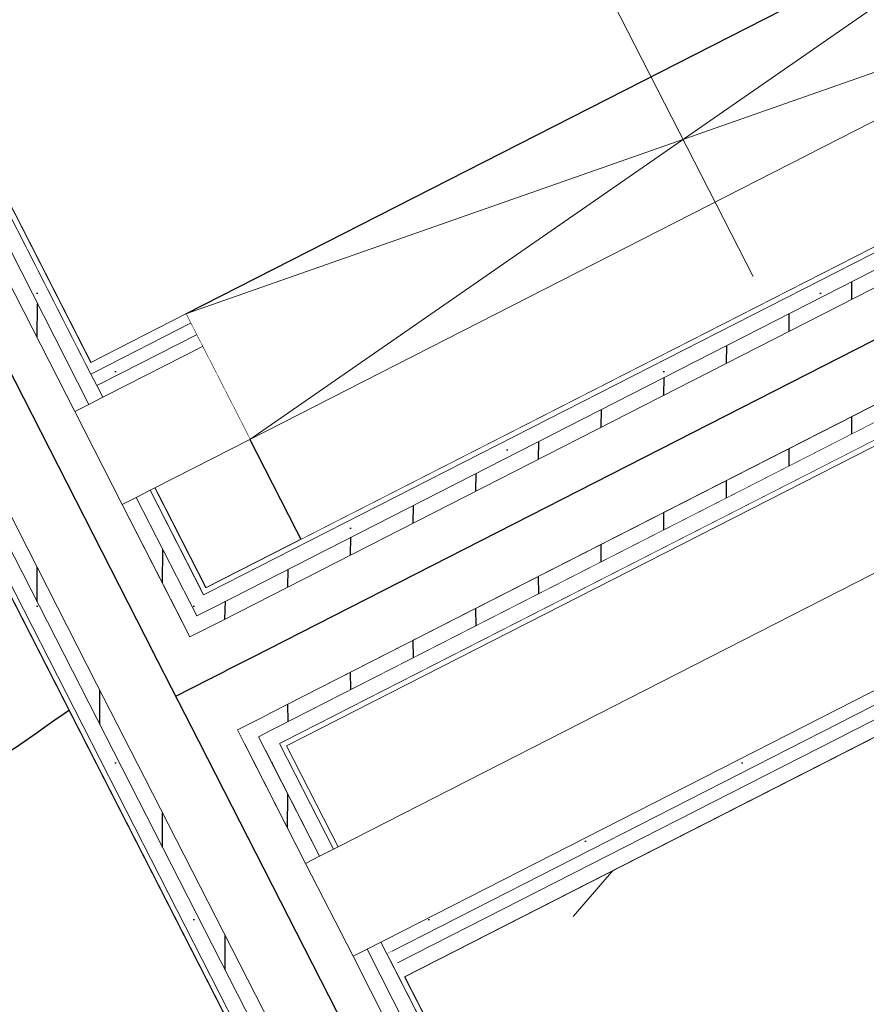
# Model space of a CAD drawing. Header units: metres. Extents: x 538891 to 1080079, y 6588829 to 13178720.
# Tile 676 of 1056: x 539895.883 to 539896.694, y 6589219.044 to 6589219.987. Entities that reach past the tile are written whole.
import ezdxf

# ---------------------------------------------------------------- set-up
doc = ezdxf.new("R2010")
doc.units = ezdxf.units.M
doc.header["$LTSCALE"] = 0.4
doc.linetypes.add('DASHED', pattern=[52.916667, 26.458333, -26.458333])
doc.linetypes.add('KOLVIK', pattern=[3.125, 0.625, -2.5])
for name, color, linetype in [('AR', 7, 'Continuous'), ('DENDRO', 7, 'Continuous'), ('GEO', 7, 'Continuous'), ('KINO_GRID', 7, 'Continuous')]:
    doc.layers.add(name, color=color, linetype=linetype)
pattern_1 = [(0, (0, 0), (0, 0.075), [1e-05, -0.07499])]
pattern_2 = [(90, (0, 0), (-0.06, 0), [])]

msp = doc.modelspace()

# ---------------------------------------------------------------- linework, layer by layer
at = {"layer": 'AR', "color": 253, "linetype": 'Continuous', "lineweight": 25, "true_color": 0xa3b799, "flags": 128}
for points in [[(539897.29062, 6589223.69649), (539894.59316, 6589222.3197), (539896.06155, 6589219.44277), (539898.75901, 6589220.81956)], [(539897.30596, 6589219.608), (539896.25183, 6589219.06997), (539897.00032, 6589217.60349), (539898.05446, 6589218.14152)]]:
    msp.add_lwpolyline(points, close=True, dxfattribs=at)
at = {"layer": 'AR', "color": 7, "linetype": 'Continuous', "lineweight": 9, "flags": 128}
for points in [[(539897.29062, 6589223.69649), (539894.59316, 6589222.3197), (539896.06155, 6589219.44277), (539898.75901, 6589220.81956)], [(539894.44175, 6589222.24242), (539891.34971, 6589220.66424), (539893.54547, 6589216.3622), (539896.63751, 6589217.94038)], [(539897.30596, 6589219.608), (539896.25183, 6589219.06997), (539897.00032, 6589217.60349), (539898.05446, 6589218.14152)]]:
    msp.add_lwpolyline(points, close=True, dxfattribs=at)
at = {"layer": 'AR', "color": 253, "linetype": 'Continuous', "lineweight": 25, "true_color": 0xacaca6, "flags": 128}
msp.add_lwpolyline([(539894.44175, 6589222.24242), (539891.34971, 6589220.66424), (539893.54547, 6589216.3622), (539896.63751, 6589217.94038)], close=True, dxfattribs=at)
at = {"layer": 'DENDRO', "color": 82, "linetype": 'Continuous', "lineweight": 25, "true_color": 0x33cc00}
msp.add_open_spline([(539896.66634, 6589224.42934), (539896.63949, 6589224.42599), (539896.61263, 6589224.42263), (539896.10985, 6589224.35444), (539895.05215, 6589223.81979), (539894.34268, 6589222.93765), (539893.99033, 6589222.18363), (539893.8203, 6589221.30731), (539893.87664, 6589220.38677), (539894.15928, 6589219.51938), (539894.87755, 6589218.41872), (539896.11837, 6589217.70181), (539897.07451, 6589217.57167), (539897.51752, 6589217.61352), (539897.95887, 6589217.6797), (539898.85996, 6589218.03825), (539899.61701, 6589218.79072), (539900.03598, 6589219.46523), (539900.30465, 6589220.28783), (539900.36457, 6589221.19819), (539900.19202, 6589222.10428), (539899.59711, 6589223.32626), (539898.37124, 6589224.2299), (539897.22324, 6589224.48901), (539896.72005, 6589224.43605), (539896.69319, 6589224.43269), (539896.66634, 6589224.42934)], degree=2, knots=[0, 0, 0, 0.002527, 0.002527, 0.049905, 0.097283, 0.144661, 0.192039, 0.239417, 0.286795, 0.334173, 0.381551, 0.428929, 0.476307, 0.523685, 0.571064, 0.618442, 0.66582, 0.713198, 0.760576, 0.807954, 0.855332, 0.90271, 0.950088, 0.997466, 0.997466, 1, 1, 1], dxfattribs=at)
at = {"layer": 'DENDRO', "color": 30, "linetype": 'Continuous', "lineweight": 25, "true_color": 0xff7f00}
for points in [[(539885.65773, 6589211.36734), (539885.95866, 6589211.59976), (539887.08789, 6589212.01983), (539888.60499, 6589212.48851), (539889.97314, 6589213.01375), (539891.31018, 6589213.76718), (539891.87439, 6589214.64361), (539891.71768, 6589215.39034), (539891.44341, 6589216.02742), (539891.17739, 6589216.67972), (539891.07748, 6589217.32247), (539891.28984, 6589217.93254), (539891.60828, 6589218.53225), (539891.74891, 6589219.15689), (539891.5335, 6589219.81053), (539891.07073, 6589220.40686), (539890.46075, 6589220.86207), (539889.8044, 6589221.09347), (539889.05761, 6589220.98826), (539888.31057, 6589220.29822), (539887.75046, 6589219.55175), (539887.20804, 6589218.81855), (539886.47835, 6589217.83578), (539885.48179, 6589216.49798), (539884.15179, 6589214.7322), (539882.6558, 6589212.79551), (539881.09852, 6589210.84809), (539879.06486, 6589208.38009), (539876.09442, 6589204.88601), (539872.63072, 6589200.89755), (539869.67008, 6589197.43292), (539867.6909, 6589194.87485), (539866.21085, 6589192.75212), (539865.03793, 6589190.79758), (539864.25508, 6589189.3549), (539863.54638, 6589188.26273), (539862.65382, 6589187.31218), (539861.45168, 6589186.59706), (539860.11984, 6589186.03563), (539858.99696, 6589185.45401), (539858.42847, 6589184.6792), (539858.45176, 6589183.66789), (539858.8723, 6589182.475), (539859.52719, 6589181.14201), (539860.24828, 6589179.71276), (539860.86741, 6589178.23036), (539861.22171, 6589176.74005), (539861.57531, 6589175.43648), (539862.2064, 6589174.66625), (539862.96094, 6589174.3966), (539863.63481, 6589174.2423), (539864.28057, 6589174.05727), (539864.918, 6589173.6609), (539865.36827, 6589172.67885), (539865.55917, 6589171.23445), (539865.77645, 6589169.79782), (539866.39593, 6589168.71762), (539867.63523, 6589168.22563), (539869.02181, 6589168.05818), (539870.32613, 6589168.06265), (539871.58793, 6589168.20842), (539873.12306, 6589168.5133), (539875.21255, 6589169.1649), (539877.57233, 6589170.19536), (539879.67162, 6589171.29131), (539881.22446, 6589172.14868), (539882.78999, 6589173.05924), (539884.44621, 6589174.33854), (539885.35928, 6589175.66299), (539885.82049, 6589177.21383), (539885.42694, 6589179.85879), (539884.19117, 6589182.70056), (539883.14338, 6589184.60652), (539882.09848, 6589186.33581), (539880.86189, 6589188.36786), (539880.41982, 6589189.92506), (539880.79018, 6589190.80146), (539881.54936, 6589191.38927), (539882.74474, 6589191.8227), (539884.1904, 6589191.98446), (539885.7179, 6589191.76908), (539887.14302, 6589191.04334), (539888.37816, 6589189.86798), (539889.46663, 6589188.56743), (539890.43853, 6589187.44056), (539891.32709, 6589186.78644), (539892.16014, 6589186.92841), (539892.99464, 6589188.04408), (539894.08709, 6589188.89455), (539895.26421, 6589189.57135), (539896.32856, 6589190.27503), (539897.05967, 6589191.20738), (539897.41398, 6589192.44284), (539897.73253, 6589193.57819), (539898.11836, 6589194.32298), (539898.57381, 6589194.84715), (539899.1059, 6589195.31961), (539899.54771, 6589195.79949), (539899.73303, 6589196.34833), (539899.57193, 6589196.97949), (539899.16572, 6589197.58653), (539898.60498, 6589198.07099), (539897.9861, 6589198.32346), (539897.34473, 6589198.38054), (539896.68701, 6589198.34974), (539895.85769, 6589198.32564), (539894.70781, 6589198.54457), (539893.44803, 6589199.10603), (539892.28271, 6589199.88937), (539891.25178, 6589200.80763), (539890.39347, 6589201.77505), (539889.59691, 6589202.92651), (539889.02974, 6589204.20927), (539888.62371, 6589205.33974), (539888.24381, 6589206.32548), (539887.73547, 6589207.43242), (539887.00674, 6589208.71039), (539886.06039, 6589210.15776), (539885.6663, 6589211.11018), (539885.65773, 6589211.36734)], [(539894.90793, 6589218.41524), (539895.65681, 6589219.26894), (539897.83025, 6589220.3369), (539900.09701, 6589220.47927), (539901.84972, 6589219.65789), (539902.61872, 6589218.09285), (539902.19798, 6589216.20352), (539900.70022, 6589214.49612), (539898.52678, 6589213.42816), (539896.26002, 6589213.28579), (539894.50732, 6589214.10717), (539893.73831, 6589215.6722), (539894.15905, 6589217.56154), (539894.90793, 6589218.41524)]]:
    msp.add_open_spline(points, degree=2, dxfattribs=at)
at = {"layer": 'GEO', "color": 252, "linetype": 'KOLVIK', "lineweight": 9, "true_color": 0x888888, "flags": 128}
msp.add_lwpolyline([(539898.765, 6589220.448), (539896.856, 6589219.64), (539894.858, 6589217.33), (539893.947, 6589213.902), (539896.848, 6589211.951), (539899.121, 6589211.289), (539901.633, 6589213.767), (539902.201, 6589215.234), (539901.767, 6589218.53), (539898.765, 6589220.448)], dxfattribs=at)
at = {"layer": 'KINO_GRID', "color": 254, "linetype": 'Continuous', "true_color": 0xe6e6e6}
msp.add_solid([(539896.2415, 6589196.80395), (539896.33057, 6589196.84941), (539882.81407, 6589223.11154), (539882.90314, 6589223.157)], dxfattribs=at)

# ---------------------------------------------------------------- next in the draw order: wipeouts: each hides what was drawn before it
at = {"color": 255, "linetype": 'Continuous', "lineweight": 25}
msp.add_wipeout([(539896.04238, 6589219.70524), (539896.93307, 6589220.15985), (539897.04672, 6589219.93718), (539896.15603, 6589219.48257)], dxfattribs=at).dxf.layer = 'AR'
at = {"color": 255, "linetype": 'Continuous', "lineweight": 5}
for points in [[(539895.94686, 6589219.65649), (539895.9514, 6589219.64758), (539895.95586, 6589219.64986), (539895.95131, 6589219.65876)], [(539896.12529, 6589219.30689), (539896.13211, 6589219.29353), (539896.13656, 6589219.29581), (539896.12974, 6589219.30917)], [(539896.22919, 6589219.10333), (539896.23488, 6589219.09219), (539896.23933, 6589219.09446), (539896.23365, 6589219.1056)]]:
    msp.add_wipeout(points, dxfattribs=at).dxf.layer = 'AR'

# ---------------------------------------------------------------- next in the draw order: hatches: boundary and pattern name
at = {"layer": 'AR', "linetype": 'Continuous', "lineweight": 25, "true_color": 0x848484}
h = msp.add_hatch(dxfattribs=at)
h.set_pattern_fill('GYPSUM_0001', color=252, style=0, pattern_type=2)
h.set_pattern_definition(pattern_1)
h.paths.add_polyline_path([(539896.12529, 6589219.30689), (539896.13211, 6589219.29353), (539896.13656, 6589219.29581), (539896.12974, 6589219.30917)])
h = msp.add_hatch(dxfattribs=at)
h.set_pattern_fill('GYPSUM_0001', color=252, style=0, pattern_type=2)
h.set_pattern_definition(pattern_1)
h.paths.add_polyline_path([(539896.22919, 6589219.10333), (539896.23488, 6589219.09219), (539896.23933, 6589219.09446), (539896.23365, 6589219.1056)])

# ---------------------------------------------------------------- next in the draw order: linework, layer by layer
at = {"layer": 'AR', "color": 9, "linetype": 'Continuous', "lineweight": 9, "true_color": 0xc0c0c0}
for p, q in [((539896.93307, 6589220.15985), (539896.04238, 6589219.70524)), ((539896.10375, 6589219.585), (539896.99444, 6589220.03961))]:
    msp.add_line(p, q, dxfattribs=at)
at = {"layer": 'AR', "color": 7, "linetype": 'Continuous', "lineweight": 9}
for p, q in [((539896.10375, 6589219.585), (539896.93307, 6589220.15985)), ((539896.04238, 6589219.70524), (539896.99444, 6589220.03961)), ((539896.04238, 6589219.70524), (539896.04692, 6589219.69634)), ((539896.04692, 6589219.69634), (539896.0526, 6589219.6852)), ((539896.0526, 6589219.6852), (539896.05829, 6589219.67407)), ((539896.05829, 6589219.67407), (539896.10375, 6589219.585))]:
    msp.add_line(p, q, dxfattribs=at)
at = {"layer": 'AR', "color": 9, "linetype": 'Continuous', "lineweight": 9, "true_color": 0xb9b9b9}
msp.add_line((539896.58546, 6589219.74105), (539896.45135, 6589220.0038), dxfattribs=at)
at = {"layer": 'AR', "color": 8, "linetype": 'Continuous', "lineweight": 25, "true_color": 0x808080, "flags": 128}
msp.add_lwpolyline([(539896.04238, 6589219.70524), (539896.93307, 6589220.15985), (539897.04672, 6589219.93718), (539896.15603, 6589219.48257)], close=True, dxfattribs=at)

# ---------------------------------------------------------------- next in the draw order: wipeouts: each hides what was drawn before it
at = {"color": 255, "linetype": 'Continuous', "lineweight": 5}
msp.add_wipeout([(539895.95131, 6589219.65876), (539894.59316, 6589222.3197), (539894.58871, 6589222.31743), (539895.94686, 6589219.65649)], dxfattribs=at).dxf.layer = 'AR'

# ---------------------------------------------------------------- next in the draw order: wipeouts: each hides what was drawn before it
for points in [[(539895.96277, 6589219.62531), (539894.58871, 6589222.31743), (539894.57535, 6589222.31061), (539895.94941, 6589219.6185)], [(539896.25183, 6589219.06997), (539897.30596, 6589219.608), (539897.29914, 6589219.62136), (539896.24501, 6589219.08333)], [(539896.11847, 6589219.32025), (539896.12529, 6589219.30689), (539896.12974, 6589219.30917), (539896.12293, 6589219.32253)], [(539896.18373, 6589219.19239), (539896.22919, 6589219.10333), (539896.23365, 6589219.1056), (539896.18819, 6589219.19467)]]:
    msp.add_wipeout(points, dxfattribs=at).dxf.layer = 'AR'

# ---------------------------------------------------------------- next in the draw order: hatches: boundary and pattern name
at = {"layer": 'AR', "linetype": 'Continuous', "lineweight": 25, "true_color": 0x848484}
h = msp.add_hatch(dxfattribs=at)
h.set_pattern_fill('GYPSUM_0001', color=252, style=0, pattern_type=2)
h.set_pattern_definition(pattern_1)
h.paths.add_polyline_path([(539895.96277, 6589219.62531), (539894.58871, 6589222.31743), (539894.57535, 6589222.31061), (539895.94941, 6589219.6185)])
h = msp.add_hatch(dxfattribs=at)
h.set_pattern_fill('PLYWOOD_0001', color=252, style=0, pattern_type=2)
h.set_pattern_definition(pattern_2)
h.paths.add_polyline_path([(539896.11847, 6589219.32025), (539896.12529, 6589219.30689), (539896.12974, 6589219.30917), (539896.12293, 6589219.32253)])

# ---------------------------------------------------------------- next in the draw order: wipeouts: each hides what was drawn before it
at = {"color": 255, "linetype": 'Continuous', "lineweight": 5}
for points in [[(539896.24501, 6589219.08333), (539897.29914, 6589219.62136), (539897.29346, 6589219.6325), (539896.23933, 6589219.09446)], [(539896.17037, 6589219.18558), (539896.21583, 6589219.09651), (539896.22919, 6589219.10333), (539896.18373, 6589219.19239)]]:
    msp.add_wipeout(points, dxfattribs=at).dxf.layer = 'AR'

# ---------------------------------------------------------------- next in the draw order: hatches: boundary and pattern name
at = {"layer": 'AR', "linetype": 'Continuous', "lineweight": 25, "true_color": 0x848484}
h = msp.add_hatch(dxfattribs=at)
h.set_pattern_fill('GYPSUM_0001', color=252, style=0, pattern_type=2)
h.set_pattern_definition(pattern_1)
h.paths.add_polyline_path([(539896.24501, 6589219.08333), (539897.29914, 6589219.62136), (539897.29346, 6589219.6325), (539896.23933, 6589219.09446)])

# ---------------------------------------------------------------- next in the draw order: wipeouts: each hides what was drawn before it
at = {"color": 255, "linetype": 'Continuous', "lineweight": 5}
for points in [[(539895.94941, 6589219.6185), (539894.57535, 6589222.31061), (539894.56199, 6589222.30379), (539895.93605, 6589219.61168)], [(539896.07301, 6589219.40932), (539896.11847, 6589219.32025), (539896.12293, 6589219.32253), (539896.07746, 6589219.4116)], [(539896.15701, 6589219.17876), (539896.20247, 6589219.08969), (539896.21583, 6589219.09651), (539896.17037, 6589219.18558)]]:
    msp.add_wipeout(points, dxfattribs=at).dxf.layer = 'AR'

# ---------------------------------------------------------------- next in the draw order: hatches: boundary and pattern name
at = {"layer": 'AR', "linetype": 'Continuous', "lineweight": 25, "true_color": 0x848484}
h = msp.add_hatch(dxfattribs=at)
h.set_pattern_fill('PLYWOOD_0001', color=252, style=0, pattern_type=2)
h.set_pattern_definition(pattern_2)
h.paths.add_polyline_path([(539895.94941, 6589219.6185), (539894.57535, 6589222.31061), (539894.56199, 6589222.30379), (539895.93605, 6589219.61168)])

# ---------------------------------------------------------------- next in the draw order: linework, layer by layer
at = {"layer": 'AR', "color": 7, "linetype": 'Continuous', "lineweight": 9}
for p, q in [((539896.17037, 6589219.18558), (539896.15701, 6589219.17876)), ((539896.20247, 6589219.08969), (539896.21583, 6589219.09651))]:
    msp.add_line(p, q, dxfattribs=at)

# ---------------------------------------------------------------- next in the draw order: wipeouts: each hides what was drawn before it
at = {"color": 255, "linetype": 'Continuous', "lineweight": 5}
for points in [[(539896.23933, 6589219.09446), (539897.29346, 6589219.6325), (539897.28778, 6589219.64363), (539896.23365, 6589219.1056)], [(539896.06619, 6589219.42268), (539896.07301, 6589219.40932), (539896.07746, 6589219.4116), (539896.07065, 6589219.42496)], [(539896.10511, 6589219.31343), (539896.11193, 6589219.30007), (539896.12529, 6589219.30689), (539896.11847, 6589219.32025)]]:
    msp.add_wipeout(points, dxfattribs=at).dxf.layer = 'AR'

# ---------------------------------------------------------------- next in the draw order: hatches: boundary and pattern name
at = {"layer": 'AR', "linetype": 'Continuous', "lineweight": 25, "true_color": 0x848484}
h = msp.add_hatch(dxfattribs=at)
h.set_pattern_fill('GYPSUM_0001', color=252, style=0, pattern_type=2)
h.set_pattern_definition(pattern_1)
h.paths.add_polyline_path([(539896.23933, 6589219.09446), (539897.29346, 6589219.6325), (539897.28778, 6589219.64363), (539896.23365, 6589219.1056)])
h = msp.add_hatch(dxfattribs=at)
h.set_pattern_fill('PLYWOOD_0001', color=252, style=0, pattern_type=2)
h.set_pattern_definition(pattern_2)
h.paths.add_polyline_path([(539896.06619, 6589219.42268), (539896.07301, 6589219.40932), (539896.07746, 6589219.4116), (539896.07065, 6589219.42496)])
h = msp.add_hatch(dxfattribs=at)
h.set_pattern_fill('PLYWOOD_0001', color=252, style=0, pattern_type=2)
h.set_pattern_definition(pattern_2)
h.paths.add_polyline_path([(539896.10511, 6589219.31343), (539896.11193, 6589219.30007), (539896.12529, 6589219.30689), (539896.11847, 6589219.32025)])

# ---------------------------------------------------------------- next in the draw order: linework, layer by layer
at = {"layer": 'AR', "color": 7, "linetype": 'Continuous', "lineweight": 9}
msp.add_line((539896.23488, 6589219.09219), (539896.23933, 6589219.09446), dxfattribs=at)

# ---------------------------------------------------------------- next in the draw order: wipeouts: each hides what was drawn before it
at = {"color": 255, "linetype": 'Continuous', "lineweight": 5}
for points in [[(539896.23365, 6589219.1056), (539897.28778, 6589219.64363), (539897.24232, 6589219.7327), (539896.18819, 6589219.19467)], [(539896.05937, 6589219.43604), (539896.06619, 6589219.42268), (539896.07065, 6589219.42496), (539896.06383, 6589219.43832)], [(539896.05965, 6589219.4025), (539896.10511, 6589219.31343), (539896.11847, 6589219.32025), (539896.07301, 6589219.40932)]]:
    msp.add_wipeout(points, dxfattribs=at).dxf.layer = 'AR'

# ---------------------------------------------------------------- next in the draw order: hatches: boundary and pattern name
at = {"layer": 'AR', "linetype": 'Continuous', "lineweight": 25, "true_color": 0x848484}
h = msp.add_hatch(dxfattribs=at)
h.set_pattern_fill('GYPSUM_0001', color=252, style=0, pattern_type=2)
h.set_pattern_definition(pattern_1)
h.paths.add_polyline_path([(539896.05937, 6589219.43604), (539896.06619, 6589219.42268), (539896.07065, 6589219.42496), (539896.06383, 6589219.43832)])

# ---------------------------------------------------------------- next in the draw order: linework, layer by layer
at = {"layer": 'AR', "color": 7, "linetype": 'Continuous', "lineweight": 9}
for p, q in [((539897.24232, 6589219.7327), (539896.18819, 6589219.19467)), ((539896.23365, 6589219.1056), (539897.28778, 6589219.64363)), ((539896.23933, 6589219.09446), (539897.29346, 6589219.6325)), ((539896.24501, 6589219.08333), (539897.29914, 6589219.62136)), ((539896.24501, 6589219.08333), (539897.29914, 6589219.62136)), ((539896.25183, 6589219.06997), (539897.30596, 6589219.608)), ((539896.18373, 6589219.19239), (539896.17037, 6589219.18558)), ((539896.18819, 6589219.19467), (539896.18373, 6589219.19239)), ((539896.15701, 6589219.17876), (539896.20247, 6589219.08969)), ((539896.21583, 6589219.09651), (539896.22919, 6589219.10333)), ((539896.22919, 6589219.10333), (539896.23365, 6589219.1056)), ((539896.22919, 6589219.10333), (539896.23488, 6589219.09219))]:
    msp.add_line(p, q, dxfattribs=at)

# ---------------------------------------------------------------- next in the draw order: wipeouts: each hides what was drawn before it
at = {"color": 255, "linetype": 'Continuous', "lineweight": 5}
for points in [[(539897.1907, 6589219.83384), (539896.13656, 6589219.29581), (539896.13884, 6589219.29135), (539897.19297, 6589219.82938)], [(539896.05283, 6589219.41586), (539896.05965, 6589219.4025), (539896.07301, 6589219.40932), (539896.06619, 6589219.42268)], [(539896.24738, 6589219.0677), (539896.99587, 6589217.60122), (539897.00032, 6589217.60349), (539896.25183, 6589219.06997)]]:
    msp.add_wipeout(points, dxfattribs=at).dxf.layer = 'AR'

# ---------------------------------------------------------------- next in the draw order: hatches: boundary and pattern name
at = {"layer": 'AR', "linetype": 'Continuous', "lineweight": 25, "true_color": 0x848484}
h = msp.add_hatch(dxfattribs=at)
h.set_pattern_fill('PLYWOOD_0001', color=252, style=0, pattern_type=2)
h.set_pattern_definition(pattern_2)
h.paths.add_polyline_path([(539896.05283, 6589219.41586), (539896.05965, 6589219.4025), (539896.07301, 6589219.40932), (539896.06619, 6589219.42268)])

# ---------------------------------------------------------------- next in the draw order: wipeouts: each hides what was drawn before it
at = {"color": 255, "linetype": 'Continuous', "lineweight": 5}
for points in [[(539897.2195, 6589219.86538), (539896.12974, 6589219.30917), (539896.13656, 6589219.29581), (539897.22632, 6589219.85202)], [(539896.24056, 6589219.08106), (539896.24738, 6589219.0677), (539896.25183, 6589219.06997), (539896.24501, 6589219.08333)]]:
    msp.add_wipeout(points, dxfattribs=at).dxf.layer = 'AR'

# ---------------------------------------------------------------- next in the draw order: hatches: boundary and pattern name
at = {"layer": 'AR', "linetype": 'Continuous', "lineweight": 25, "true_color": 0x848484}
h = msp.add_hatch(dxfattribs=at)
h.set_pattern_fill('GYPSUM_0001', color=252, style=0, pattern_type=2)
h.set_pattern_definition(pattern_1)
h.paths.add_polyline_path([(539897.2195, 6589219.86538), (539896.12974, 6589219.30917), (539896.13656, 6589219.29581), (539897.22632, 6589219.85202)])

# ---------------------------------------------------------------- next in the draw order: linework, layer by layer
at = {"layer": 'AR', "color": 7, "linetype": 'Continuous', "lineweight": 9}
msp.add_line((539896.13211, 6589219.29353), (539896.13656, 6589219.29581), dxfattribs=at)

# ---------------------------------------------------------------- next in the draw order: wipeouts: each hides what was drawn before it
at = {"color": 255, "linetype": 'Continuous', "lineweight": 5}
for points in [[(539896.04629, 6589219.39568), (539896.09175, 6589219.30662), (539896.10511, 6589219.31343), (539896.05965, 6589219.4025)], [(539896.23488, 6589219.09219), (539896.24056, 6589219.08106), (539896.24501, 6589219.08333), (539896.23933, 6589219.09446)]]:
    msp.add_wipeout(points, dxfattribs=at).dxf.layer = 'AR'

# ---------------------------------------------------------------- next in the draw order: linework, layer by layer
at = {"layer": 'AR', "color": 7, "linetype": 'Continuous', "lineweight": 9}
for p, q in [((539896.05965, 6589219.4025), (539896.04629, 6589219.39568)), ((539896.09175, 6589219.30662), (539896.10511, 6589219.31343))]:
    msp.add_line(p, q, dxfattribs=at)

# ---------------------------------------------------------------- next in the draw order: wipeouts: each hides what was drawn before it
at = {"color": 255, "linetype": 'Continuous', "lineweight": 5}
for points in [[(539897.21269, 6589219.87874), (539896.12293, 6589219.32253), (539896.12974, 6589219.30917), (539897.2195, 6589219.86538)], [(539896.21583, 6589219.09651), (539896.9908, 6589217.57816), (539896.99794, 6589217.59716), (539896.22919, 6589219.10333)]]:
    msp.add_wipeout(points, dxfattribs=at).dxf.layer = 'AR'

# ---------------------------------------------------------------- next in the draw order: hatches: boundary and pattern name
at = {"layer": 'AR', "linetype": 'Continuous', "lineweight": 25, "true_color": 0x848484}
h = msp.add_hatch(dxfattribs=at)
h.set_pattern_fill('PLYWOOD_0001', color=252, style=0, pattern_type=2)
h.set_pattern_definition(pattern_2)
h.paths.add_polyline_path([(539897.21269, 6589219.87874), (539896.12293, 6589219.32253), (539896.12974, 6589219.30917), (539897.2195, 6589219.86538)])
h = msp.add_hatch(dxfattribs=at)
h.set_pattern_fill('GYPSUM_0001', color=252, style=0, pattern_type=2)
h.set_pattern_definition(pattern_1)
h.paths.add_polyline_path([(539896.21583, 6589219.09651), (539896.9908, 6589217.57816), (539896.99794, 6589217.59716), (539896.22919, 6589219.10333)])

# ---------------------------------------------------------------- next in the draw order: linework, layer by layer
at = {"layer": 'AR', "color": 7, "linetype": 'Continuous', "lineweight": 9}
for p, q in [((539896.11193, 6589219.30007), (539896.12529, 6589219.30689)), ((539896.12529, 6589219.30689), (539896.12974, 6589219.30917))]:
    msp.add_line(p, q, dxfattribs=at)

# ---------------------------------------------------------------- next in the draw order: wipeouts: each hides what was drawn before it
at = {"color": 255, "linetype": 'Continuous', "lineweight": 5}
for points in [[(539897.04331, 6589219.94386), (539896.06155, 6589219.44277), (539896.06383, 6589219.43832), (539897.04558, 6589219.93941)], [(539896.20247, 6589219.08969), (539896.98366, 6589217.55916), (539896.9908, 6589217.57816), (539896.21583, 6589219.09651)]]:
    msp.add_wipeout(points, dxfattribs=at).dxf.layer = 'AR'

# ---------------------------------------------------------------- next in the draw order: hatches: boundary and pattern name
at = {"layer": 'AR', "linetype": 'Continuous', "lineweight": 25, "true_color": 0x848484}
h = msp.add_hatch(dxfattribs=at)
h.set_pattern_fill('PLYWOOD_0001', color=252, style=0, pattern_type=2)
h.set_pattern_definition(pattern_2)
h.paths.add_polyline_path([(539896.20247, 6589219.08969), (539896.98366, 6589217.55916), (539896.9908, 6589217.57816), (539896.21583, 6589219.09651)])

# ---------------------------------------------------------------- next in the draw order: wipeouts: each hides what was drawn before it
at = {"color": 255, "linetype": 'Continuous', "lineweight": 5}
msp.add_wipeout([(539897.04558, 6589219.93941), (539896.06383, 6589219.43832), (539896.07065, 6589219.42496), (539897.0524, 6589219.92605)], dxfattribs=at).dxf.layer = 'AR'

# ---------------------------------------------------------------- next in the draw order: hatches: boundary and pattern name
at = {"layer": 'AR', "linetype": 'Continuous', "lineweight": 25, "true_color": 0x848484}
h = msp.add_hatch(dxfattribs=at)
h.set_pattern_fill('GYPSUM_0001', color=252, style=0, pattern_type=2)
h.set_pattern_definition(pattern_1)
h.paths.add_polyline_path([(539897.04558, 6589219.93941), (539896.06383, 6589219.43832), (539896.07065, 6589219.42496), (539897.0524, 6589219.92605)])

# ---------------------------------------------------------------- next in the draw order: linework, layer by layer
at = {"layer": 'AR', "color": 7, "linetype": 'Continuous', "lineweight": 9}
msp.add_line((539896.06383, 6589219.43832), (539896.05937, 6589219.43604), dxfattribs=at)

# ---------------------------------------------------------------- next in the draw order: wipeouts: each hides what was drawn before it
at = {"color": 255, "linetype": 'Continuous', "lineweight": 5}
msp.add_wipeout([(539897.0524, 6589219.92605), (539896.07065, 6589219.42496), (539896.07746, 6589219.4116), (539897.05922, 6589219.91269)], dxfattribs=at).dxf.layer = 'AR'

# ---------------------------------------------------------------- next in the draw order: hatches: boundary and pattern name
at = {"layer": 'AR', "linetype": 'Continuous', "lineweight": 25, "true_color": 0x848484}
h = msp.add_hatch(dxfattribs=at)
h.set_pattern_fill('PLYWOOD_0001', color=252, style=0, pattern_type=2)
h.set_pattern_definition(pattern_2)
h.paths.add_polyline_path([(539897.0524, 6589219.92605), (539896.07065, 6589219.42496), (539896.07746, 6589219.4116), (539897.05922, 6589219.91269)])

# ---------------------------------------------------------------- next in the draw order: linework, layer by layer
at = {"layer": 'AR', "color": 7, "linetype": 'Continuous', "lineweight": 9}
for p, q in [((539896.07065, 6589219.42496), (539896.06619, 6589219.42268)), ((539896.06619, 6589219.42268), (539896.05283, 6589219.41586))]:
    msp.add_line(p, q, dxfattribs=at)

# ---------------------------------------------------------------- next in the draw order: wipeouts: each hides what was drawn before it
at = {"color": 255, "linetype": 'Continuous', "lineweight": 5}
msp.add_wipeout([(539896.07746, 6589219.4116), (539896.12293, 6589219.32253), (539898.85156, 6589220.71522), (539898.8061, 6589220.80429)], dxfattribs=at).dxf.layer = 'AR'

# ---------------------------------------------------------------- next in the draw order: linework, layer by layer
at = {"layer": 'AR', "color": 7, "linetype": 'Continuous', "lineweight": 9}
for p, q in [((539897.04331, 6589219.94386), (539896.06155, 6589219.44277)), ((539897.04558, 6589219.93941), (539896.06383, 6589219.43832)), ((539897.0524, 6589219.92605), (539896.07065, 6589219.42496)), ((539897.05922, 6589219.91269), (539896.07746, 6589219.4116)), ((539896.12293, 6589219.32253), (539897.21269, 6589219.87874)), ((539896.12974, 6589219.30917), (539897.2195, 6589219.86538)), ((539896.13656, 6589219.29581), (539897.1907, 6589219.83384)), ((539896.13884, 6589219.29135), (539897.19297, 6589219.82938)), ((539896.07301, 6589219.40932), (539896.05965, 6589219.4025)), ((539896.07746, 6589219.4116), (539896.07301, 6589219.40932)), ((539896.10511, 6589219.31343), (539896.11847, 6589219.32025)), ((539896.11847, 6589219.32025), (539896.12293, 6589219.32253))]:
    msp.add_line(p, q, dxfattribs=at)

# ---------------------------------------------------------------- next in the draw order: wipeouts: each hides what was drawn before it
at = {"color": 255, "linetype": 'Continuous', "lineweight": 5}
for points in [[(539896.0571, 6589219.4405), (539896.05937, 6589219.43604), (539896.06383, 6589219.43832), (539896.06155, 6589219.44277)], [(539896.13438, 6589219.28908), (539896.18373, 6589219.19239), (539896.18819, 6589219.19467), (539896.13884, 6589219.29135)]]:
    msp.add_wipeout(points, dxfattribs=at).dxf.layer = 'AR'

# ---------------------------------------------------------------- next in the draw order: wipeouts: each hides what was drawn before it
for points in [[(539896.00823, 6589219.53625), (539896.0571, 6589219.4405), (539896.06155, 6589219.44277), (539896.01268, 6589219.53852)], [(539896.13211, 6589219.29353), (539896.13438, 6589219.28908), (539896.13884, 6589219.29135), (539896.13656, 6589219.29581)]]:
    msp.add_wipeout(points, dxfattribs=at).dxf.layer = 'AR'

# ---------------------------------------------------------------- next in the draw order: wipeouts: each hides what was drawn before it
for points in [[(539896.04601, 6589219.42922), (539896.05283, 6589219.41586), (539896.06619, 6589219.42268), (539896.05937, 6589219.43604)], [(539896.11875, 6589219.28671), (539896.17037, 6589219.18558), (539896.18373, 6589219.19239), (539896.13211, 6589219.29353)]]:
    msp.add_wipeout(points, dxfattribs=at).dxf.layer = 'AR'

# ---------------------------------------------------------------- next in the draw order: hatches: boundary and pattern name
at = {"layer": 'AR', "linetype": 'Continuous', "lineweight": 25, "true_color": 0x848484}
h = msp.add_hatch(dxfattribs=at)
h.set_pattern_fill('GYPSUM_0001', color=252, style=0, pattern_type=2)
h.set_pattern_definition(pattern_1)
h.paths.add_polyline_path([(539896.04601, 6589219.42922), (539896.05283, 6589219.41586), (539896.06619, 6589219.42268), (539896.05937, 6589219.43604)])
h = msp.add_hatch(dxfattribs=at)
h.set_pattern_fill('GYPSUM_0001', color=252, style=0, pattern_type=2)
h.set_pattern_definition(pattern_1)
h.paths.add_polyline_path([(539896.11875, 6589219.28671), (539896.17037, 6589219.18558), (539896.18373, 6589219.19239), (539896.13211, 6589219.29353)])

# ---------------------------------------------------------------- next in the draw order: wipeouts: each hides what was drawn before it
at = {"color": 255, "linetype": 'Continuous', "lineweight": 5}
for points in [[(539895.99487, 6589219.52943), (539896.04601, 6589219.42922), (539896.05937, 6589219.43604), (539896.00823, 6589219.53625)], [(539896.03947, 6589219.40904), (539896.04629, 6589219.39568), (539896.05965, 6589219.4025), (539896.05283, 6589219.41586)], [(539896.11193, 6589219.30007), (539896.11875, 6589219.28671), (539896.13211, 6589219.29353), (539896.12529, 6589219.30689)]]:
    msp.add_wipeout(points, dxfattribs=at).dxf.layer = 'AR'

# ---------------------------------------------------------------- next in the draw order: hatches: boundary and pattern name
at = {"layer": 'AR', "linetype": 'Continuous', "lineweight": 25, "true_color": 0x848484}
h = msp.add_hatch(dxfattribs=at)
h.set_pattern_fill('GYPSUM_0001', color=252, style=0, pattern_type=2)
h.set_pattern_definition(pattern_1)
h.paths.add_polyline_path([(539895.99487, 6589219.52943), (539896.04601, 6589219.42922), (539896.05937, 6589219.43604), (539896.00823, 6589219.53625)])
h = msp.add_hatch(dxfattribs=at)
h.set_pattern_fill('PLYWOOD_0001', color=252, style=0, pattern_type=2)
h.set_pattern_definition(pattern_2)
h.paths.add_polyline_path([(539896.03947, 6589219.40904), (539896.04629, 6589219.39568), (539896.05965, 6589219.4025), (539896.05283, 6589219.41586)])
h = msp.add_hatch(dxfattribs=at)
h.set_pattern_fill('GYPSUM_0001', color=252, style=0, pattern_type=2)
h.set_pattern_definition(pattern_1)
h.paths.add_polyline_path([(539896.11193, 6589219.30007), (539896.11875, 6589219.28671), (539896.13211, 6589219.29353), (539896.12529, 6589219.30689)])

# ---------------------------------------------------------------- next in the draw order: wipeouts: each hides what was drawn before it
at = {"color": 255, "linetype": 'Continuous', "lineweight": 5}
for points in [[(539895.98151, 6589219.52261), (539896.03947, 6589219.40904), (539896.05283, 6589219.41586), (539895.99487, 6589219.52943)], [(539896.09857, 6589219.29325), (539896.15701, 6589219.17876), (539896.17037, 6589219.18558), (539896.11193, 6589219.30007)]]:
    msp.add_wipeout(points, dxfattribs=at).dxf.layer = 'AR'

# ---------------------------------------------------------------- next in the draw order: hatches: boundary and pattern name
at = {"layer": 'AR', "linetype": 'Continuous', "lineweight": 25, "true_color": 0x848484}
h = msp.add_hatch(dxfattribs=at)
h.set_pattern_fill('PLYWOOD_0001', color=252, style=0, pattern_type=2)
h.set_pattern_definition(pattern_2)
h.paths.add_polyline_path([(539895.98151, 6589219.52261), (539896.03947, 6589219.40904), (539896.05283, 6589219.41586), (539895.99487, 6589219.52943)])
h = msp.add_hatch(dxfattribs=at)
h.set_pattern_fill('PLYWOOD_0001', color=252, style=0, pattern_type=2)
h.set_pattern_definition(pattern_2)
h.paths.add_polyline_path([(539896.09857, 6589219.29325), (539896.15701, 6589219.17876), (539896.17037, 6589219.18558), (539896.11193, 6589219.30007)])

# ---------------------------------------------------------------- next in the draw order: wipeouts: each hides what was drawn before it
at = {"color": 255, "linetype": 'Continuous', "lineweight": 5}
msp.add_wipeout([(539896.09175, 6589219.30662), (539896.09857, 6589219.29325), (539896.11193, 6589219.30007), (539896.10511, 6589219.31343)], dxfattribs=at).dxf.layer = 'AR'

# ---------------------------------------------------------------- next in the draw order: hatches: boundary and pattern name
at = {"layer": 'AR', "linetype": 'Continuous', "lineweight": 25, "true_color": 0x848484}
h = msp.add_hatch(dxfattribs=at)
h.set_pattern_fill('PLYWOOD_0001', color=252, style=0, pattern_type=2)
h.set_pattern_definition(pattern_2)
h.paths.add_polyline_path([(539896.09175, 6589219.30662), (539896.09857, 6589219.29325), (539896.11193, 6589219.30007), (539896.10511, 6589219.31343)])

# ---------------------------------------------------------------- next in the draw order: wipeouts: each hides what was drawn before it
at = {"color": 255, "linetype": 'Continuous', "lineweight": 5}
msp.add_wipeout([(539896.64197, 6589217.94265), (539894.4462, 6589222.24469), (539894.44175, 6589222.24242), (539896.63751, 6589217.94038)], dxfattribs=at).dxf.layer = 'AR'

# ---------------------------------------------------------------- next in the draw order: wipeouts: each hides what was drawn before it
msp.add_wipeout([(539896.6576, 6589217.94502), (539894.45956, 6589222.25151), (539894.4462, 6589222.24469), (539896.64424, 6589217.9382)], dxfattribs=at).dxf.layer = 'AR'

# ---------------------------------------------------------------- next in the draw order: hatches: boundary and pattern name
at = {"layer": 'AR', "linetype": 'Continuous', "lineweight": 25, "true_color": 0x848484}
h = msp.add_hatch(dxfattribs=at)
h.set_pattern_fill('GYPSUM_0001', color=252, style=0, pattern_type=2)
h.set_pattern_definition(pattern_1)
h.paths.add_polyline_path([(539896.6576, 6589217.94502), (539894.45956, 6589222.25151), (539894.4462, 6589222.24469), (539896.64424, 6589217.9382)])

# ---------------------------------------------------------------- next in the draw order: wipeouts: each hides what was drawn before it
at = {"color": 255, "linetype": 'Continuous', "lineweight": 5}
msp.add_wipeout([(539896.67778, 6589217.93848), (539894.47292, 6589222.25833), (539894.45956, 6589222.25151), (539896.66442, 6589217.93166)], dxfattribs=at).dxf.layer = 'AR'

# ---------------------------------------------------------------- next in the draw order: hatches: boundary and pattern name
at = {"layer": 'AR', "linetype": 'Continuous', "lineweight": 25, "true_color": 0x848484}
h = msp.add_hatch(dxfattribs=at)
h.set_pattern_fill('PLYWOOD_0001', color=252, style=0, pattern_type=2)
h.set_pattern_definition(pattern_2)
h.paths.add_polyline_path([(539896.67778, 6589217.93848), (539894.47292, 6589222.25833), (539894.45956, 6589222.25151), (539896.66442, 6589217.93166)])

# ---------------------------------------------------------------- next in the draw order: linework, layer by layer
at = {"layer": 'AR', "color": 7, "linetype": 'Continuous', "lineweight": 9}
for p, q in [((539896.06383, 6589219.43832), (539896.05937, 6589219.43604)), ((539896.06619, 6589219.42268), (539896.05283, 6589219.41586))]:
    msp.add_line(p, q, dxfattribs=at)

# ---------------------------------------------------------------- next in the draw order: wipeouts: each hides what was drawn before it
at = {"color": 255, "linetype": 'Continuous', "lineweight": 5}
msp.add_wipeout([(539896.00268, 6589219.26115), (539896.6846, 6589217.92512), (539896.77367, 6589217.97058), (539896.09175, 6589219.30662)], dxfattribs=at).dxf.layer = 'AR'

# ---------------------------------------------------------------- next in the draw order: linework, layer by layer
at = {"layer": 'AR', "color": 7, "linetype": 'Continuous', "lineweight": 9}
for p, q in [((539896.11193, 6589219.30007), (539896.12529, 6589219.30689)), ((539896.17037, 6589219.18558), (539896.11193, 6589219.30007)), ((539896.13211, 6589219.29353), (539896.13656, 6589219.29581)), ((539896.18373, 6589219.19239), (539896.13211, 6589219.29353)), ((539896.18819, 6589219.19467), (539896.13884, 6589219.29135)), ((539896.18373, 6589219.19239), (539896.17037, 6589219.18558)), ((539896.18819, 6589219.19467), (539896.18373, 6589219.19239)), ((539896.17037, 6589219.18558), (539896.15701, 6589219.17876)), ((539896.15701, 6589219.17876), (539896.20247, 6589219.08969)), ((539896.21583, 6589219.09651), (539896.22919, 6589219.10333)), ((539896.22919, 6589219.10333), (539896.23488, 6589219.09219)), ((539896.20247, 6589219.08969), (539896.21583, 6589219.09651)), ((539896.9908, 6589217.57816), (539896.21583, 6589219.09651)), ((539896.77367, 6589217.97058), (539896.20247, 6589219.08969)), ((539896.99587, 6589217.60122), (539896.23488, 6589219.09219)), ((539897.00032, 6589217.60349), (539896.25183, 6589219.06997))]:
    msp.add_line(p, q, dxfattribs=at)

# ---------------------------------------------------------------- next in the draw order: wipeouts: each hides what was drawn before it
at = {"color": 255, "linetype": 'Continuous', "lineweight": 5}
msp.add_wipeout([(539895.95722, 6589219.35022), (539896.00268, 6589219.26115), (539896.09175, 6589219.30662), (539896.04629, 6589219.39568)], dxfattribs=at).dxf.layer = 'AR'

# ---------------------------------------------------------------- next in the draw order: linework, layer by layer
at = {"layer": 'AR', "color": 7, "linetype": 'Continuous', "lineweight": 9}
for p, q in [((539896.09175, 6589219.30662), (539896.10511, 6589219.31343)), ((539896.15701, 6589219.17876), (539896.09175, 6589219.30662)), ((539896.00268, 6589219.26115), (539896.6846, 6589217.92512))]:
    msp.add_line(p, q, dxfattribs=at)

# ---------------------------------------------------------------- next in the draw order: wipeouts: each hides what was drawn before it
at = {"color": 255, "linetype": 'Continuous', "lineweight": 5}
msp.add_wipeout([(539896.04629, 6589219.39568), (539894.56199, 6589222.30379), (539894.47292, 6589222.25833), (539895.95722, 6589219.35022)], dxfattribs=at).dxf.layer = 'AR'

# ---------------------------------------------------------------- next in the draw order: linework, layer by layer
at = {"layer": 'AR', "color": 7, "linetype": 'Continuous', "lineweight": 9}
for p, q in [((539895.95131, 6589219.65876), (539894.59316, 6589222.3197)), ((539895.94941, 6589219.6185), (539894.57535, 6589222.31061)), ((539895.9514, 6589219.64758), (539894.58871, 6589222.31743)), ((539895.93605, 6589219.61168), (539894.56199, 6589222.30379)), ((539894.47292, 6589222.25833), (539895.95722, 6589219.35022)), ((539894.4462, 6589222.24469), (539896.64424, 6589217.9382)), ((539894.45956, 6589222.25151), (539896.66442, 6589217.93166)), ((539894.44175, 6589222.24242), (539896.63751, 6589217.94038)), ((539895.95586, 6589219.64986), (539895.9514, 6589219.64758)), ((539895.9514, 6589219.64758), (539895.95709, 6589219.63645)), ((539895.95709, 6589219.63645), (539895.96277, 6589219.62531)), ((539895.96277, 6589219.62531), (539895.94941, 6589219.6185)), ((539895.94941, 6589219.6185), (539895.93605, 6589219.61168)), ((539895.93605, 6589219.61168), (539895.98151, 6589219.52261)), ((539896.00823, 6589219.53625), (539896.01268, 6589219.53852)), ((539896.06155, 6589219.44277), (539896.01268, 6589219.53852)), ((539895.98151, 6589219.52261), (539895.99487, 6589219.52943)), ((539895.99487, 6589219.52943), (539896.00823, 6589219.53625)), ((539896.05283, 6589219.41586), (539895.99487, 6589219.52943)), ((539896.05937, 6589219.43604), (539896.00823, 6589219.53625)), ((539896.04629, 6589219.39568), (539895.98151, 6589219.52261)), ((539896.05965, 6589219.4025), (539896.04629, 6589219.39568)), ((539895.95722, 6589219.35022), (539896.00268, 6589219.26115))]:
    msp.add_line(p, q, dxfattribs=at)

# ---------------------------------------------------------------- next in the draw order: wipeouts: each hides what was drawn before it
at = {"color": 255, "linetype": 'Continuous', "lineweight": 5}
msp.add_wipeout([(539895.96277, 6589219.62531), (539896.00823, 6589219.53625), (539896.01268, 6589219.53852), (539895.96722, 6589219.62759)], dxfattribs=at).dxf.layer = 'AR'

# ---------------------------------------------------------------- next in the draw order: wipeouts: each hides what was drawn before it
msp.add_wipeout([(539895.96722, 6589219.62759), (539895.96154, 6589219.63872), (539895.95709, 6589219.63645), (539895.96277, 6589219.62531)], dxfattribs=at).dxf.layer = 'AR'

# ---------------------------------------------------------------- next in the draw order: hatches: boundary and pattern name
at = {"layer": 'AR', "linetype": 'Continuous', "lineweight": 25, "true_color": 0x848484}
h = msp.add_hatch(dxfattribs=at)
h.set_pattern_fill('GYPSUM_0001', color=252, style=0, pattern_type=2)
h.set_pattern_definition(pattern_1)
h.paths.add_polyline_path([(539895.96722, 6589219.62759), (539895.96154, 6589219.63872), (539895.95709, 6589219.63645), (539895.96277, 6589219.62531)])

# ---------------------------------------------------------------- next in the draw order: wipeouts: each hides what was drawn before it
at = {"color": 255, "linetype": 'Continuous', "lineweight": 5}
for points in [[(539895.96154, 6589219.63872), (539895.95586, 6589219.64986), (539895.9514, 6589219.64758), (539895.95709, 6589219.63645)], [(539895.94941, 6589219.6185), (539895.99487, 6589219.52943), (539896.00823, 6589219.53625), (539895.96277, 6589219.62531)]]:
    msp.add_wipeout(points, dxfattribs=at).dxf.layer = 'AR'

# ---------------------------------------------------------------- next in the draw order: hatches: boundary and pattern name
at = {"layer": 'AR', "linetype": 'Continuous', "lineweight": 25, "true_color": 0x848484}
h = msp.add_hatch(dxfattribs=at)
h.set_pattern_fill('GYPSUM_0001', color=252, style=0, pattern_type=2)
h.set_pattern_definition(pattern_1)
h.paths.add_polyline_path([(539895.96154, 6589219.63872), (539895.95586, 6589219.64986), (539895.9514, 6589219.64758), (539895.95709, 6589219.63645)])

# ---------------------------------------------------------------- next in the draw order: wipeouts: each hides what was drawn before it
at = {"color": 255, "linetype": 'Continuous', "lineweight": 5}
msp.add_wipeout([(539895.93605, 6589219.61168), (539895.98151, 6589219.52261), (539895.99487, 6589219.52943), (539895.94941, 6589219.6185)], dxfattribs=at).dxf.layer = 'AR'

# ---------------------------------------------------------------- next in the draw order: linework, layer by layer
at = {"layer": 'AR', "color": 7, "linetype": 'Continuous', "lineweight": 9}
for p, q in [((539895.94941, 6589219.6185), (539895.93605, 6589219.61168)), ((539895.98151, 6589219.52261), (539895.99487, 6589219.52943))]:
    msp.add_line(p, q, dxfattribs=at)

# ---------------------------------------------------------------- next in the draw order: wipeouts: each hides what was drawn before it
at = {"color": 255, "linetype": 'Continuous', "lineweight": 5}
msp.add_wipeout([(539895.95131, 6589219.65876), (539895.95586, 6589219.64986), (539896.04692, 6589219.69634), (539896.04238, 6589219.70524)], dxfattribs=at).dxf.layer = 'AR'

# ---------------------------------------------------------------- next in the draw order: wipeouts: each hides what was drawn before it
msp.add_wipeout([(539895.96154, 6589219.63872), (539896.0526, 6589219.6852), (539896.04692, 6589219.69634), (539895.95586, 6589219.64986)], dxfattribs=at).dxf.layer = 'AR'

# ---------------------------------------------------------------- next in the draw order: hatches: boundary and pattern name
at = {"layer": 'AR', "linetype": 'Continuous', "lineweight": 25, "true_color": 0x848484}
h = msp.add_hatch(dxfattribs=at)
h.set_pattern_fill('GYPSUM_0001', color=252, style=0, pattern_type=2)
h.set_pattern_definition(pattern_1)
h.paths.add_polyline_path([(539895.96154, 6589219.63872), (539896.0526, 6589219.6852), (539896.04692, 6589219.69634), (539895.95586, 6589219.64986)])

# ---------------------------------------------------------------- next in the draw order: linework, layer by layer
at = {"layer": 'AR', "color": 7, "linetype": 'Continuous', "lineweight": 9}
msp.add_line((539895.95586, 6589219.64986), (539895.9514, 6589219.64758), dxfattribs=at)

# ---------------------------------------------------------------- next in the draw order: wipeouts: each hides what was drawn before it
at = {"color": 255, "linetype": 'Continuous', "lineweight": 5}
msp.add_wipeout([(539895.96722, 6589219.62759), (539896.05829, 6589219.67407), (539896.0526, 6589219.6852), (539895.96154, 6589219.63872)], dxfattribs=at).dxf.layer = 'AR'

# ---------------------------------------------------------------- next in the draw order: hatches: boundary and pattern name
at = {"layer": 'AR', "linetype": 'Continuous', "lineweight": 25, "true_color": 0x848484}
h = msp.add_hatch(dxfattribs=at)
h.set_pattern_fill('GYPSUM_0001', color=252, style=0, pattern_type=2)
h.set_pattern_definition(pattern_1)
h.paths.add_polyline_path([(539895.96722, 6589219.62759), (539896.05829, 6589219.67407), (539896.0526, 6589219.6852), (539895.96154, 6589219.63872)])

# ---------------------------------------------------------------- next in the draw order: linework, layer by layer
at = {"layer": 'AR', "color": 7, "linetype": 'Continuous', "lineweight": 9}
for p in [(539895.9514, 6589219.64758), (539895.96154, 6589219.63872)]:
    msp.add_line(p, (539895.95709, 6589219.63645), dxfattribs=at)

# ---------------------------------------------------------------- next in the draw order: wipeouts: each hides what was drawn before it
at = {"color": 255, "linetype": 'Continuous', "lineweight": 5}
msp.add_wipeout([(539895.96722, 6589219.62759), (539896.01268, 6589219.53852), (539896.10375, 6589219.585), (539896.05829, 6589219.67407)], dxfattribs=at).dxf.layer = 'AR'

# ---------------------------------------------------------------- next in the draw order: linework, layer by layer
at = {"layer": 'AR', "color": 1, "linetype": 'DASHED', "lineweight": 25, "true_color": 0xff0000}
for p, q in [((539893.41141, 6589224.47457), (539897.96049, 6589215.56182)), ((539896.03262, 6589219.33898), (539898.8709, 6589220.78764))]:
    msp.add_line(p, q, dxfattribs=at)
at = {"layer": 'AR', "color": 7, "linetype": 'Continuous', "lineweight": 9}
for p, q in [((539896.04238, 6589219.70524), (539895.95131, 6589219.65876)), ((539896.04692, 6589219.69634), (539895.95586, 6589219.64986)), ((539896.0526, 6589219.6852), (539895.96154, 6589219.63872)), ((539896.05829, 6589219.67407), (539895.96722, 6589219.62759)), ((539895.95709, 6589219.63645), (539895.96277, 6589219.62531)), ((539895.96277, 6589219.62531), (539895.94941, 6589219.6185)), ((539895.96722, 6589219.62759), (539895.96277, 6589219.62531)), ((539895.93605, 6589219.61168), (539895.98151, 6589219.52261)), ((539896.01268, 6589219.53852), (539896.10375, 6589219.585)), ((539896.00823, 6589219.53625), (539896.01268, 6589219.53852)), ((539895.99487, 6589219.52943), (539896.00823, 6589219.53625))]:
    msp.add_line(p, q, dxfattribs=at)

doc.saveas('drawing.dxf')
